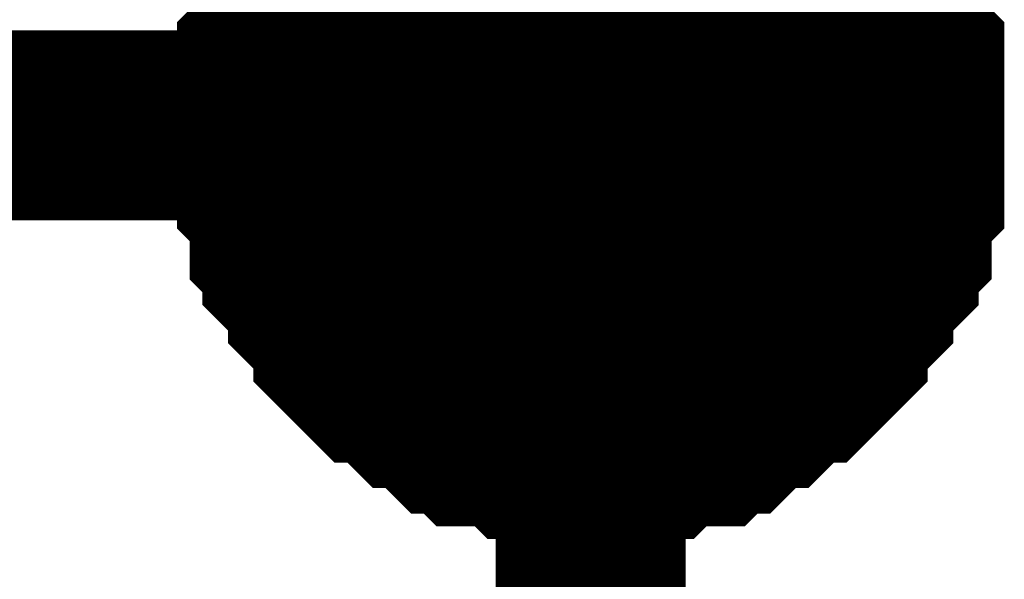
# Model space of a CAD drawing. Header units: inches. Extents: x 0 to 17, y 0 to 11.
# Tile 268 of 272: x 15.3145 to 15.3757, y 8.9711 to 9.0059. Entities that reach past the tile are written whole.
import ezdxf

# ---------------------------------------------------------------- set-up
doc = ezdxf.new("R2010")
doc.units = ezdxf.units.IN
doc.header["$MEASUREMENT"] = 0
doc.layers.add('Sheet', color=255, linetype='Continuous')

msp = doc.modelspace()

# ---------------------------------------------------------------- linework, layer by layer
at = {"layer": 'Sheet'}
for points in [[(15.100187, 9.099265, 0.0118, 0.0118, 0), (15.349953, 9.099265, 0.0118, 0.0118, 0), (15.349953, 8.999351, 0.0118, 0.0118, 0), (15.349953, 8.899438, 0.0118, 0.0118, 0), (15.349953, 8.799524, 0.0118, 0.0118, 0), (15.349953, 8.699611, 0.0118, 0.0118, 0), (15.349953, 8.599697, 0.0118, 0.0118, 0), (15.349953, 8.499784, 0.0118, 0.0118, 0), (15.349953, 8.39987, 0.0118, 0.0118, 0), (15.349953, 8.299957, 0.0118, 0.0118, 0), (15.349953, 8.19925, 0.0118, 0.0118, 0), (15.349953, 8.099337, 0.0118, 0.0118, 0), (15.349953, 7.999423, 0.0118, 0.0118, 0), (15.349953, 7.89951, 0.0118, 0.0118, 0)], [(15.330131, 8.999351, 0.0118, 0.0118, 0), (15.330131, 9.000144, 0.0118, 0.0118, 0), (15.330131, 9.00173, 0.0118, 0.0118, 0), (15.330131, 9.002523, 0.0118, 0.0118, 0), (15.330131, 9.003316, 0.0118, 0.0118, 0), (15.330924, 9.004109, 0.0118, 0.0118, 0), (15.330924, 9.005695, 0.0118, 0.0118, 0), (15.330924, 9.006488, 0.0118, 0.0118, 0), (15.331716, 9.007281, 0.0118, 0.0118, 0), (15.331716, 9.008074, 0.0118, 0.0118, 0), (15.332509, 9.008867, 0.0118, 0.0118, 0), (15.333302, 9.00966, 0.0118, 0.0118, 0), (15.333302, 9.010453, 0.0118, 0.0118, 0), (15.334095, 9.011246, 0.0118, 0.0118, 0), (15.334888, 9.012039, 0.0118, 0.0118, 0)], [(15.330131, 8.999351, 0.0118, 0.0118, 0), (15.330131, 9.000144, 0.0118, 0.0118, 0), (15.330131, 9.00173, 0.0118, 0.0118, 0), (15.330131, 9.002523, 0.0118, 0.0118, 0), (15.330131, 9.003316, 0.0118, 0.0118, 0), (15.330924, 9.004109, 0.0118, 0.0118, 0), (15.330924, 9.005695, 0.0118, 0.0118, 0), (15.330924, 9.006488, 0.0118, 0.0118, 0), (15.331716, 9.007281, 0.0118, 0.0118, 0), (15.331716, 9.008074, 0.0118, 0.0118, 0), (15.332509, 9.008867, 0.0118, 0.0118, 0), (15.333302, 9.00966, 0.0118, 0.0118, 0), (15.333302, 9.010453, 0.0118, 0.0118, 0), (15.334095, 9.011246, 0.0118, 0.0118, 0), (15.334888, 9.012039, 0.0118, 0.0118, 0)], [(15.330131, 8.999351, 0.0118, 0.0118, 0), (15.330131, 9.000144, 0.0118, 0.0118, 0), (15.330131, 9.00173, 0.0118, 0.0118, 0), (15.330131, 9.002523, 0.0118, 0.0118, 0), (15.330131, 9.003316, 0.0118, 0.0118, 0), (15.330924, 9.004109, 0.0118, 0.0118, 0), (15.330924, 9.005695, 0.0118, 0.0118, 0), (15.330924, 9.006488, 0.0118, 0.0118, 0), (15.331716, 9.007281, 0.0118, 0.0118, 0), (15.331716, 9.008074, 0.0118, 0.0118, 0), (15.332509, 9.008867, 0.0118, 0.0118, 0), (15.333302, 9.00966, 0.0118, 0.0118, 0), (15.333302, 9.010453, 0.0118, 0.0118, 0), (15.334095, 9.011246, 0.0118, 0.0118, 0), (15.334888, 9.012039, 0.0118, 0.0118, 0)], [(15.330131, 8.999351, 0.0118, 0.0118, 0), (15.330131, 9.000144, 0.0118, 0.0118, 0), (15.330131, 9.00173, 0.0118, 0.0118, 0), (15.330131, 9.002523, 0.0118, 0.0118, 0), (15.330131, 9.003316, 0.0118, 0.0118, 0), (15.330924, 9.004109, 0.0118, 0.0118, 0), (15.330924, 9.005695, 0.0118, 0.0118, 0), (15.330924, 9.006488, 0.0118, 0.0118, 0), (15.331716, 9.007281, 0.0118, 0.0118, 0), (15.331716, 9.008074, 0.0118, 0.0118, 0), (15.332509, 9.008867, 0.0118, 0.0118, 0), (15.333302, 9.00966, 0.0118, 0.0118, 0), (15.333302, 9.010453, 0.0118, 0.0118, 0), (15.334095, 9.011246, 0.0118, 0.0118, 0), (15.334888, 9.012039, 0.0118, 0.0118, 0)], [(15.365019, 9.012039, 0.0118, 0.0118, 0), (15.365812, 9.011246, 0.0118, 0.0118, 0), (15.366604, 9.010453, 0.0118, 0.0118, 0), (15.366604, 9.00966, 0.0118, 0.0118, 0), (15.367397, 9.008867, 0.0118, 0.0118, 0), (15.36819, 9.008074, 0.0118, 0.0118, 0), (15.36819, 9.007281, 0.0118, 0.0118, 0), (15.368983, 9.006488, 0.0118, 0.0118, 0), (15.368983, 9.005695, 0.0118, 0.0118, 0), (15.368983, 9.004109, 0.0118, 0.0118, 0), (15.369776, 9.003316, 0.0118, 0.0118, 0), (15.369776, 9.002523, 0.0118, 0.0118, 0), (15.369776, 9.00173, 0.0118, 0.0118, 0), (15.369776, 9.000144, 0.0118, 0.0118, 0), (15.369776, 8.999351, 0.0118, 0.0118, 0)], [(15.365019, 9.012039, 0.0118, 0.0118, 0), (15.365812, 9.011246, 0.0118, 0.0118, 0), (15.366604, 9.010453, 0.0118, 0.0118, 0), (15.366604, 9.00966, 0.0118, 0.0118, 0), (15.367397, 9.008867, 0.0118, 0.0118, 0), (15.36819, 9.008074, 0.0118, 0.0118, 0), (15.36819, 9.007281, 0.0118, 0.0118, 0), (15.368983, 9.006488, 0.0118, 0.0118, 0), (15.368983, 9.005695, 0.0118, 0.0118, 0), (15.368983, 9.004109, 0.0118, 0.0118, 0), (15.369776, 9.003316, 0.0118, 0.0118, 0), (15.369776, 9.002523, 0.0118, 0.0118, 0), (15.369776, 9.00173, 0.0118, 0.0118, 0), (15.369776, 9.000144, 0.0118, 0.0118, 0), (15.369776, 8.999351, 0.0118, 0.0118, 0)], [(15.365019, 9.012039, 0.0118, 0.0118, 0), (15.365812, 9.011246, 0.0118, 0.0118, 0), (15.366604, 9.010453, 0.0118, 0.0118, 0), (15.366604, 9.00966, 0.0118, 0.0118, 0), (15.367397, 9.008867, 0.0118, 0.0118, 0), (15.36819, 9.008074, 0.0118, 0.0118, 0), (15.36819, 9.007281, 0.0118, 0.0118, 0), (15.368983, 9.006488, 0.0118, 0.0118, 0), (15.368983, 9.005695, 0.0118, 0.0118, 0), (15.368983, 9.004109, 0.0118, 0.0118, 0), (15.369776, 9.003316, 0.0118, 0.0118, 0), (15.369776, 9.002523, 0.0118, 0.0118, 0), (15.369776, 9.00173, 0.0118, 0.0118, 0), (15.369776, 9.000144, 0.0118, 0.0118, 0), (15.369776, 8.999351, 0.0118, 0.0118, 0)], [(15.365019, 9.012039, 0.0118, 0.0118, 0), (15.365812, 9.011246, 0.0118, 0.0118, 0), (15.366604, 9.010453, 0.0118, 0.0118, 0), (15.366604, 9.00966, 0.0118, 0.0118, 0), (15.367397, 9.008867, 0.0118, 0.0118, 0), (15.36819, 9.008074, 0.0118, 0.0118, 0), (15.36819, 9.007281, 0.0118, 0.0118, 0), (15.368983, 9.006488, 0.0118, 0.0118, 0), (15.368983, 9.005695, 0.0118, 0.0118, 0), (15.368983, 9.004109, 0.0118, 0.0118, 0), (15.369776, 9.003316, 0.0118, 0.0118, 0), (15.369776, 9.002523, 0.0118, 0.0118, 0), (15.369776, 9.00173, 0.0118, 0.0118, 0), (15.369776, 9.000144, 0.0118, 0.0118, 0), (15.369776, 8.999351, 0.0118, 0.0118, 0)], [(15.330131, 8.999351, 0.0039, 0.0039, 0), (15.330131, 9.000144, 0.0039, 0.0039, 0), (15.330131, 9.00173, 0.0039, 0.0039, 0), (15.330131, 9.002523, 0.0039, 0.0039, 0), (15.330131, 9.003316, 0.0039, 0.0039, 0), (15.330924, 9.004109, 0.0039, 0.0039, 0), (15.330924, 9.005695, 0.0039, 0.0039, 0), (15.330924, 9.006488, 0.0039, 0.0039, 0), (15.331716, 9.007281, 0.0039, 0.0039, 0), (15.331716, 9.008074, 0.0039, 0.0039, 0)], [(15.330131, 8.999351, 0.0039, 0.0039, 0), (15.330131, 9.000144, 0.0039, 0.0039, 0), (15.330131, 9.00173, 0.0039, 0.0039, 0), (15.330131, 9.002523, 0.0039, 0.0039, 0), (15.330131, 9.003316, 0.0039, 0.0039, 0), (15.330924, 9.004109, 0.0039, 0.0039, 0), (15.330924, 9.005695, 0.0039, 0.0039, 0), (15.330924, 9.006488, 0.0039, 0.0039, 0), (15.331716, 9.007281, 0.0039, 0.0039, 0), (15.331716, 9.008074, 0.0039, 0.0039, 0)], [(15.330131, 8.999351, 0.0039, 0.0039, 0), (15.330131, 9.000144, 0.0039, 0.0039, 0), (15.330131, 9.00173, 0.0039, 0.0039, 0), (15.330131, 9.002523, 0.0039, 0.0039, 0), (15.330131, 9.003316, 0.0039, 0.0039, 0), (15.330924, 9.004109, 0.0039, 0.0039, 0), (15.330924, 9.005695, 0.0039, 0.0039, 0), (15.330924, 9.006488, 0.0039, 0.0039, 0), (15.331716, 9.007281, 0.0039, 0.0039, 0), (15.331716, 9.008074, 0.0039, 0.0039, 0)], [(15.330131, 8.999351, 0.0039, 0.0039, 0), (15.330131, 9.000144, 0.0039, 0.0039, 0), (15.330131, 9.00173, 0.0039, 0.0039, 0), (15.330131, 9.002523, 0.0039, 0.0039, 0), (15.330131, 9.003316, 0.0039, 0.0039, 0), (15.330924, 9.004109, 0.0039, 0.0039, 0), (15.330924, 9.005695, 0.0039, 0.0039, 0), (15.330924, 9.006488, 0.0039, 0.0039, 0), (15.331716, 9.007281, 0.0039, 0.0039, 0), (15.331716, 9.008074, 0.0039, 0.0039, 0)], [(15.36819, 9.008074, 0.0039, 0.0039, 0), (15.36819, 9.007281, 0.0039, 0.0039, 0), (15.368983, 9.006488, 0.0039, 0.0039, 0), (15.368983, 9.005695, 0.0039, 0.0039, 0), (15.368983, 9.004109, 0.0039, 0.0039, 0), (15.369776, 9.003316, 0.0039, 0.0039, 0), (15.369776, 9.002523, 0.0039, 0.0039, 0), (15.369776, 9.00173, 0.0039, 0.0039, 0), (15.369776, 9.000144, 0.0039, 0.0039, 0), (15.369776, 8.999351, 0.0039, 0.0039, 0)], [(15.36819, 9.008074, 0.0039, 0.0039, 0), (15.36819, 9.007281, 0.0039, 0.0039, 0), (15.368983, 9.006488, 0.0039, 0.0039, 0), (15.368983, 9.005695, 0.0039, 0.0039, 0), (15.368983, 9.004109, 0.0039, 0.0039, 0), (15.369776, 9.003316, 0.0039, 0.0039, 0), (15.369776, 9.002523, 0.0039, 0.0039, 0), (15.369776, 9.00173, 0.0039, 0.0039, 0), (15.369776, 9.000144, 0.0039, 0.0039, 0), (15.369776, 8.999351, 0.0039, 0.0039, 0)], [(15.36819, 9.008074, 0.0039, 0.0039, 0), (15.36819, 9.007281, 0.0039, 0.0039, 0), (15.368983, 9.006488, 0.0039, 0.0039, 0), (15.368983, 9.005695, 0.0039, 0.0039, 0), (15.368983, 9.004109, 0.0039, 0.0039, 0), (15.369776, 9.003316, 0.0039, 0.0039, 0), (15.369776, 9.002523, 0.0039, 0.0039, 0), (15.369776, 9.00173, 0.0039, 0.0039, 0), (15.369776, 9.000144, 0.0039, 0.0039, 0), (15.369776, 8.999351, 0.0039, 0.0039, 0)], [(15.36819, 9.008074, 0.0039, 0.0039, 0), (15.36819, 9.007281, 0.0039, 0.0039, 0), (15.368983, 9.006488, 0.0039, 0.0039, 0), (15.368983, 9.005695, 0.0039, 0.0039, 0), (15.368983, 9.004109, 0.0039, 0.0039, 0), (15.369776, 9.003316, 0.0039, 0.0039, 0), (15.369776, 9.002523, 0.0039, 0.0039, 0), (15.369776, 9.00173, 0.0039, 0.0039, 0), (15.369776, 9.000144, 0.0039, 0.0039, 0), (15.369776, 8.999351, 0.0039, 0.0039, 0)], [(15.100187, 8.999351, 0.0118, 0.0118, 0), (15.349953, 8.999351, 0.0118, 0.0118, 0)], [(15.349953, 8.979527, 0.0118, 0.0118, 0), (15.34916, 8.979527, 0.0118, 0.0118, 0), (15.347575, 8.979527, 0.0118, 0.0118, 0), (15.346782, 8.979527, 0.0118, 0.0118, 0), (15.345989, 8.979527, 0.0118, 0.0118, 0), (15.345196, 8.98032, 0.0118, 0.0118, 0), (15.34361, 8.98032, 0.0118, 0.0118, 0), (15.342817, 8.98032, 0.0118, 0.0118, 0), (15.342024, 8.981113, 0.0118, 0.0118, 0), (15.341231, 8.981113, 0.0118, 0.0118, 0), (15.340438, 8.981906, 0.0118, 0.0118, 0), (15.339646, 8.982699, 0.0118, 0.0118, 0), (15.338853, 8.982699, 0.0118, 0.0118, 0), (15.33806, 8.983492, 0.0118, 0.0118, 0), (15.337267, 8.984285, 0.0118, 0.0118, 0), (15.336474, 8.984285, 0.0118, 0.0118, 0), (15.335681, 8.985078, 0.0118, 0.0118, 0), (15.334888, 8.985871, 0.0118, 0.0118, 0), (15.334888, 8.986664, 0.0118, 0.0118, 0), (15.334095, 8.987457, 0.0118, 0.0118, 0), (15.333302, 8.98825, 0.0118, 0.0118, 0), (15.333302, 8.989043, 0.0118, 0.0118, 0), (15.332509, 8.989836, 0.0118, 0.0118, 0), (15.331716, 8.990629, 0.0118, 0.0118, 0), (15.331716, 8.991422, 0.0118, 0.0118, 0), (15.330924, 8.992215, 0.0118, 0.0118, 0), (15.330924, 8.993007, 0.0118, 0.0118, 0), (15.330924, 8.994593, 0.0118, 0.0118, 0), (15.330131, 8.995386, 0.0118, 0.0118, 0), (15.330131, 8.996179, 0.0118, 0.0118, 0), (15.330131, 8.996972, 0.0118, 0.0118, 0), (15.330131, 8.998558, 0.0118, 0.0118, 0), (15.330131, 8.999351, 0.0118, 0.0118, 0)], [(15.330131, 8.999351, 0.0118, 0.0118, 0), (15.330131, 8.999351, 0.0118, 0.0118, 0)], [(15.349953, 8.979527, 0.0118, 0.0118, 0), (15.34916, 8.979527, 0.0118, 0.0118, 0), (15.347575, 8.979527, 0.0118, 0.0118, 0), (15.346782, 8.979527, 0.0118, 0.0118, 0), (15.345989, 8.979527, 0.0118, 0.0118, 0), (15.345196, 8.98032, 0.0118, 0.0118, 0), (15.34361, 8.98032, 0.0118, 0.0118, 0), (15.342817, 8.98032, 0.0118, 0.0118, 0), (15.342024, 8.981113, 0.0118, 0.0118, 0), (15.341231, 8.981113, 0.0118, 0.0118, 0), (15.340438, 8.981906, 0.0118, 0.0118, 0), (15.339646, 8.982699, 0.0118, 0.0118, 0), (15.338853, 8.982699, 0.0118, 0.0118, 0), (15.33806, 8.983492, 0.0118, 0.0118, 0), (15.337267, 8.984285, 0.0118, 0.0118, 0), (15.336474, 8.984285, 0.0118, 0.0118, 0), (15.335681, 8.985078, 0.0118, 0.0118, 0), (15.334888, 8.985871, 0.0118, 0.0118, 0), (15.334888, 8.986664, 0.0118, 0.0118, 0), (15.334095, 8.987457, 0.0118, 0.0118, 0), (15.333302, 8.98825, 0.0118, 0.0118, 0), (15.333302, 8.989043, 0.0118, 0.0118, 0), (15.332509, 8.989836, 0.0118, 0.0118, 0), (15.331716, 8.990629, 0.0118, 0.0118, 0), (15.331716, 8.991422, 0.0118, 0.0118, 0), (15.330924, 8.992215, 0.0118, 0.0118, 0), (15.330924, 8.993007, 0.0118, 0.0118, 0), (15.330924, 8.994593, 0.0118, 0.0118, 0), (15.330131, 8.995386, 0.0118, 0.0118, 0), (15.330131, 8.996179, 0.0118, 0.0118, 0), (15.330131, 8.996972, 0.0118, 0.0118, 0), (15.330131, 8.998558, 0.0118, 0.0118, 0), (15.330131, 8.999351, 0.0118, 0.0118, 0)], [(15.330131, 8.999351, 0.0118, 0.0118, 0), (15.330131, 8.999351, 0.0118, 0.0118, 0)], [(15.349953, 8.979527, 0.0118, 0.0118, 0), (15.34916, 8.979527, 0.0118, 0.0118, 0), (15.347575, 8.979527, 0.0118, 0.0118, 0), (15.346782, 8.979527, 0.0118, 0.0118, 0), (15.345989, 8.979527, 0.0118, 0.0118, 0), (15.345196, 8.98032, 0.0118, 0.0118, 0), (15.34361, 8.98032, 0.0118, 0.0118, 0), (15.342817, 8.98032, 0.0118, 0.0118, 0), (15.342024, 8.981113, 0.0118, 0.0118, 0), (15.341231, 8.981113, 0.0118, 0.0118, 0), (15.340438, 8.981906, 0.0118, 0.0118, 0), (15.339646, 8.982699, 0.0118, 0.0118, 0), (15.338853, 8.982699, 0.0118, 0.0118, 0), (15.33806, 8.983492, 0.0118, 0.0118, 0), (15.337267, 8.984285, 0.0118, 0.0118, 0), (15.336474, 8.984285, 0.0118, 0.0118, 0), (15.335681, 8.985078, 0.0118, 0.0118, 0), (15.334888, 8.985871, 0.0118, 0.0118, 0), (15.334888, 8.986664, 0.0118, 0.0118, 0), (15.334095, 8.987457, 0.0118, 0.0118, 0), (15.333302, 8.98825, 0.0118, 0.0118, 0), (15.333302, 8.989043, 0.0118, 0.0118, 0), (15.332509, 8.989836, 0.0118, 0.0118, 0), (15.331716, 8.990629, 0.0118, 0.0118, 0), (15.331716, 8.991422, 0.0118, 0.0118, 0), (15.330924, 8.992215, 0.0118, 0.0118, 0), (15.330924, 8.993007, 0.0118, 0.0118, 0), (15.330924, 8.994593, 0.0118, 0.0118, 0), (15.330131, 8.995386, 0.0118, 0.0118, 0), (15.330131, 8.996179, 0.0118, 0.0118, 0), (15.330131, 8.996972, 0.0118, 0.0118, 0), (15.330131, 8.998558, 0.0118, 0.0118, 0), (15.330131, 8.999351, 0.0118, 0.0118, 0)], [(15.330131, 8.999351, 0.0118, 0.0118, 0), (15.330131, 8.999351, 0.0118, 0.0118, 0)], [(15.349953, 8.979527, 0.0118, 0.0118, 0), (15.34916, 8.979527, 0.0118, 0.0118, 0), (15.347575, 8.979527, 0.0118, 0.0118, 0), (15.346782, 8.979527, 0.0118, 0.0118, 0), (15.345989, 8.979527, 0.0118, 0.0118, 0), (15.345196, 8.98032, 0.0118, 0.0118, 0), (15.34361, 8.98032, 0.0118, 0.0118, 0), (15.342817, 8.98032, 0.0118, 0.0118, 0), (15.342024, 8.981113, 0.0118, 0.0118, 0), (15.341231, 8.981113, 0.0118, 0.0118, 0), (15.340438, 8.981906, 0.0118, 0.0118, 0), (15.339646, 8.982699, 0.0118, 0.0118, 0), (15.338853, 8.982699, 0.0118, 0.0118, 0), (15.33806, 8.983492, 0.0118, 0.0118, 0), (15.337267, 8.984285, 0.0118, 0.0118, 0), (15.336474, 8.984285, 0.0118, 0.0118, 0), (15.335681, 8.985078, 0.0118, 0.0118, 0), (15.334888, 8.985871, 0.0118, 0.0118, 0), (15.334888, 8.986664, 0.0118, 0.0118, 0), (15.334095, 8.987457, 0.0118, 0.0118, 0), (15.333302, 8.98825, 0.0118, 0.0118, 0), (15.333302, 8.989043, 0.0118, 0.0118, 0), (15.332509, 8.989836, 0.0118, 0.0118, 0), (15.331716, 8.990629, 0.0118, 0.0118, 0), (15.331716, 8.991422, 0.0118, 0.0118, 0), (15.330924, 8.992215, 0.0118, 0.0118, 0), (15.330924, 8.993007, 0.0118, 0.0118, 0), (15.330924, 8.994593, 0.0118, 0.0118, 0), (15.330131, 8.995386, 0.0118, 0.0118, 0), (15.330131, 8.996179, 0.0118, 0.0118, 0), (15.330131, 8.996972, 0.0118, 0.0118, 0), (15.330131, 8.998558, 0.0118, 0.0118, 0), (15.330131, 8.999351, 0.0118, 0.0118, 0)], [(15.330131, 8.999351, 0.0118, 0.0118, 0), (15.330131, 8.999351, 0.0118, 0.0118, 0)], [(15.369776, 8.999351, 0.0118, 0.0118, 0), (15.369776, 8.998558, 0.0118, 0.0118, 0), (15.369776, 8.996972, 0.0118, 0.0118, 0), (15.369776, 8.996179, 0.0118, 0.0118, 0), (15.369776, 8.995386, 0.0118, 0.0118, 0), (15.368983, 8.994593, 0.0118, 0.0118, 0), (15.368983, 8.993007, 0.0118, 0.0118, 0), (15.368983, 8.992215, 0.0118, 0.0118, 0), (15.36819, 8.991422, 0.0118, 0.0118, 0), (15.36819, 8.990629, 0.0118, 0.0118, 0), (15.367397, 8.989836, 0.0118, 0.0118, 0), (15.366604, 8.989043, 0.0118, 0.0118, 0), (15.366604, 8.98825, 0.0118, 0.0118, 0), (15.365812, 8.987457, 0.0118, 0.0118, 0), (15.365019, 8.986664, 0.0118, 0.0118, 0), (15.365019, 8.985871, 0.0118, 0.0118, 0), (15.364226, 8.985078, 0.0118, 0.0118, 0), (15.363433, 8.984285, 0.0118, 0.0118, 0), (15.36264, 8.984285, 0.0118, 0.0118, 0), (15.361847, 8.983492, 0.0118, 0.0118, 0), (15.361054, 8.982699, 0.0118, 0.0118, 0), (15.360261, 8.982699, 0.0118, 0.0118, 0), (15.359468, 8.981906, 0.0118, 0.0118, 0), (15.358675, 8.981113, 0.0118, 0.0118, 0), (15.357882, 8.981113, 0.0118, 0.0118, 0), (15.35709, 8.98032, 0.0118, 0.0118, 0), (15.356297, 8.98032, 0.0118, 0.0118, 0), (15.354711, 8.98032, 0.0118, 0.0118, 0), (15.353918, 8.979527, 0.0118, 0.0118, 0), (15.353125, 8.979527, 0.0118, 0.0118, 0), (15.352332, 8.979527, 0.0118, 0.0118, 0), (15.350746, 8.979527, 0.0118, 0.0118, 0), (15.349953, 8.979527, 0.0118, 0.0118, 0)], [(15.369776, 8.999351, 0.0118, 0.0118, 0), (15.369776, 8.998558, 0.0118, 0.0118, 0), (15.369776, 8.996972, 0.0118, 0.0118, 0), (15.369776, 8.996179, 0.0118, 0.0118, 0), (15.369776, 8.995386, 0.0118, 0.0118, 0), (15.368983, 8.994593, 0.0118, 0.0118, 0), (15.368983, 8.993007, 0.0118, 0.0118, 0), (15.368983, 8.992215, 0.0118, 0.0118, 0), (15.36819, 8.991422, 0.0118, 0.0118, 0), (15.36819, 8.990629, 0.0118, 0.0118, 0), (15.367397, 8.989836, 0.0118, 0.0118, 0), (15.366604, 8.989043, 0.0118, 0.0118, 0), (15.366604, 8.98825, 0.0118, 0.0118, 0), (15.365812, 8.987457, 0.0118, 0.0118, 0), (15.365019, 8.986664, 0.0118, 0.0118, 0), (15.365019, 8.985871, 0.0118, 0.0118, 0), (15.364226, 8.985078, 0.0118, 0.0118, 0), (15.363433, 8.984285, 0.0118, 0.0118, 0), (15.36264, 8.984285, 0.0118, 0.0118, 0), (15.361847, 8.983492, 0.0118, 0.0118, 0), (15.361054, 8.982699, 0.0118, 0.0118, 0), (15.360261, 8.982699, 0.0118, 0.0118, 0), (15.359468, 8.981906, 0.0118, 0.0118, 0), (15.358675, 8.981113, 0.0118, 0.0118, 0), (15.357882, 8.981113, 0.0118, 0.0118, 0), (15.35709, 8.98032, 0.0118, 0.0118, 0), (15.356297, 8.98032, 0.0118, 0.0118, 0), (15.354711, 8.98032, 0.0118, 0.0118, 0), (15.353918, 8.979527, 0.0118, 0.0118, 0), (15.353125, 8.979527, 0.0118, 0.0118, 0), (15.352332, 8.979527, 0.0118, 0.0118, 0), (15.350746, 8.979527, 0.0118, 0.0118, 0), (15.349953, 8.979527, 0.0118, 0.0118, 0)], [(15.369776, 8.999351, 0.0118, 0.0118, 0), (15.369776, 8.998558, 0.0118, 0.0118, 0), (15.369776, 8.996972, 0.0118, 0.0118, 0), (15.369776, 8.996179, 0.0118, 0.0118, 0), (15.369776, 8.995386, 0.0118, 0.0118, 0), (15.368983, 8.994593, 0.0118, 0.0118, 0), (15.368983, 8.993007, 0.0118, 0.0118, 0), (15.368983, 8.992215, 0.0118, 0.0118, 0), (15.36819, 8.991422, 0.0118, 0.0118, 0), (15.36819, 8.990629, 0.0118, 0.0118, 0), (15.367397, 8.989836, 0.0118, 0.0118, 0), (15.366604, 8.989043, 0.0118, 0.0118, 0), (15.366604, 8.98825, 0.0118, 0.0118, 0), (15.365812, 8.987457, 0.0118, 0.0118, 0), (15.365019, 8.986664, 0.0118, 0.0118, 0), (15.365019, 8.985871, 0.0118, 0.0118, 0), (15.364226, 8.985078, 0.0118, 0.0118, 0), (15.363433, 8.984285, 0.0118, 0.0118, 0), (15.36264, 8.984285, 0.0118, 0.0118, 0), (15.361847, 8.983492, 0.0118, 0.0118, 0), (15.361054, 8.982699, 0.0118, 0.0118, 0), (15.360261, 8.982699, 0.0118, 0.0118, 0), (15.359468, 8.981906, 0.0118, 0.0118, 0), (15.358675, 8.981113, 0.0118, 0.0118, 0), (15.357882, 8.981113, 0.0118, 0.0118, 0), (15.35709, 8.98032, 0.0118, 0.0118, 0), (15.356297, 8.98032, 0.0118, 0.0118, 0), (15.354711, 8.98032, 0.0118, 0.0118, 0), (15.353918, 8.979527, 0.0118, 0.0118, 0), (15.353125, 8.979527, 0.0118, 0.0118, 0), (15.352332, 8.979527, 0.0118, 0.0118, 0), (15.350746, 8.979527, 0.0118, 0.0118, 0), (15.349953, 8.979527, 0.0118, 0.0118, 0)], [(15.369776, 8.999351, 0.0118, 0.0118, 0), (15.369776, 8.998558, 0.0118, 0.0118, 0), (15.369776, 8.996972, 0.0118, 0.0118, 0), (15.369776, 8.996179, 0.0118, 0.0118, 0), (15.369776, 8.995386, 0.0118, 0.0118, 0), (15.368983, 8.994593, 0.0118, 0.0118, 0), (15.368983, 8.993007, 0.0118, 0.0118, 0), (15.368983, 8.992215, 0.0118, 0.0118, 0), (15.36819, 8.991422, 0.0118, 0.0118, 0), (15.36819, 8.990629, 0.0118, 0.0118, 0), (15.367397, 8.989836, 0.0118, 0.0118, 0), (15.366604, 8.989043, 0.0118, 0.0118, 0), (15.366604, 8.98825, 0.0118, 0.0118, 0), (15.365812, 8.987457, 0.0118, 0.0118, 0), (15.365019, 8.986664, 0.0118, 0.0118, 0), (15.365019, 8.985871, 0.0118, 0.0118, 0), (15.364226, 8.985078, 0.0118, 0.0118, 0), (15.363433, 8.984285, 0.0118, 0.0118, 0), (15.36264, 8.984285, 0.0118, 0.0118, 0), (15.361847, 8.983492, 0.0118, 0.0118, 0), (15.361054, 8.982699, 0.0118, 0.0118, 0), (15.360261, 8.982699, 0.0118, 0.0118, 0), (15.359468, 8.981906, 0.0118, 0.0118, 0), (15.358675, 8.981113, 0.0118, 0.0118, 0), (15.357882, 8.981113, 0.0118, 0.0118, 0), (15.35709, 8.98032, 0.0118, 0.0118, 0), (15.356297, 8.98032, 0.0118, 0.0118, 0), (15.354711, 8.98032, 0.0118, 0.0118, 0), (15.353918, 8.979527, 0.0118, 0.0118, 0), (15.353125, 8.979527, 0.0118, 0.0118, 0), (15.352332, 8.979527, 0.0118, 0.0118, 0), (15.350746, 8.979527, 0.0118, 0.0118, 0), (15.349953, 8.979527, 0.0118, 0.0118, 0)], [(15.369776, 8.999351, 0.0118, 0.0118, 0), (15.369776, 8.999351, 0.0118, 0.0118, 0), (15.369776, 8.999351, 0.0118, 0.0118, 0), (15.369776, 8.999351, 0.0118, 0.0118, 0), (15.369776, 8.999351, 0.0118, 0.0118, 0), (15.369776, 8.999351, 0.0118, 0.0118, 0), (15.369776, 8.999351, 0.0118, 0.0118, 0), (15.369776, 8.999351, 0.0118, 0.0118, 0), (15.369776, 8.999351, 0.0118, 0.0118, 0), (15.369776, 8.999351, 0.0118, 0.0118, 0), (15.369776, 8.999351, 0.0118, 0.0118, 0), (15.369776, 8.999351, 0.0118, 0.0118, 0), (15.369776, 8.999351, 0.0118, 0.0118, 0), (15.369776, 8.999351, 0.0118, 0.0118, 0), (15.369776, 8.999351, 0.0118, 0.0118, 0), (15.369776, 8.999351, 0.0118, 0.0118, 0), (15.369776, 8.999351, 0.0118, 0.0118, 0), (15.369776, 8.999351, 0.0118, 0.0118, 0), (15.369776, 8.999351, 0.0118, 0.0118, 0), (15.369776, 8.999351, 0.0118, 0.0118, 0), (15.369776, 8.999351, 0.0118, 0.0118, 0), (15.369776, 8.999351, 0.0118, 0.0118, 0), (15.369776, 8.999351, 0.0118, 0.0118, 0), (15.369776, 8.999351, 0.0118, 0.0118, 0), (15.369776, 8.999351, 0.0118, 0.0118, 0), (15.369776, 8.999351, 0.0118, 0.0118, 0), (15.369776, 8.999351, 0.0118, 0.0118, 0), (15.369776, 8.999351, 0.0118, 0.0118, 0), (15.369776, 8.999351, 0.0118, 0.0118, 0), (15.369776, 8.999351, 0.0118, 0.0118, 0), (15.369776, 8.999351, 0.0118, 0.0118, 0), (15.369776, 8.999351, 0.0118, 0.0118, 0), (15.369776, 8.999351, 0.0118, 0.0118, 0)], [(15.369776, 8.999351, 0.0118, 0.0118, 0), (15.369776, 8.999351, 0.0118, 0.0118, 0)], [(15.369776, 8.999351, 0.0118, 0.0118, 0), (15.369776, 8.999351, 0.0118, 0.0118, 0), (15.369776, 8.999351, 0.0118, 0.0118, 0), (15.369776, 8.999351, 0.0118, 0.0118, 0), (15.369776, 8.999351, 0.0118, 0.0118, 0), (15.369776, 8.999351, 0.0118, 0.0118, 0), (15.369776, 8.999351, 0.0118, 0.0118, 0), (15.369776, 8.999351, 0.0118, 0.0118, 0), (15.369776, 8.999351, 0.0118, 0.0118, 0), (15.369776, 8.999351, 0.0118, 0.0118, 0), (15.369776, 8.999351, 0.0118, 0.0118, 0), (15.369776, 8.999351, 0.0118, 0.0118, 0), (15.369776, 8.999351, 0.0118, 0.0118, 0), (15.369776, 8.999351, 0.0118, 0.0118, 0), (15.369776, 8.999351, 0.0118, 0.0118, 0), (15.369776, 8.999351, 0.0118, 0.0118, 0), (15.369776, 8.999351, 0.0118, 0.0118, 0), (15.369776, 8.999351, 0.0118, 0.0118, 0), (15.369776, 8.999351, 0.0118, 0.0118, 0), (15.369776, 8.999351, 0.0118, 0.0118, 0), (15.369776, 8.999351, 0.0118, 0.0118, 0), (15.369776, 8.999351, 0.0118, 0.0118, 0), (15.369776, 8.999351, 0.0118, 0.0118, 0), (15.369776, 8.999351, 0.0118, 0.0118, 0), (15.369776, 8.999351, 0.0118, 0.0118, 0), (15.369776, 8.999351, 0.0118, 0.0118, 0), (15.369776, 8.999351, 0.0118, 0.0118, 0), (15.369776, 8.999351, 0.0118, 0.0118, 0), (15.369776, 8.999351, 0.0118, 0.0118, 0), (15.369776, 8.999351, 0.0118, 0.0118, 0), (15.369776, 8.999351, 0.0118, 0.0118, 0), (15.369776, 8.999351, 0.0118, 0.0118, 0), (15.369776, 8.999351, 0.0118, 0.0118, 0)], [(15.369776, 8.999351, 0.0118, 0.0118, 0), (15.369776, 8.999351, 0.0118, 0.0118, 0)], [(15.369776, 8.999351, 0.0118, 0.0118, 0), (15.369776, 8.999351, 0.0118, 0.0118, 0), (15.369776, 8.999351, 0.0118, 0.0118, 0), (15.369776, 8.999351, 0.0118, 0.0118, 0), (15.369776, 8.999351, 0.0118, 0.0118, 0), (15.369776, 8.999351, 0.0118, 0.0118, 0), (15.369776, 8.999351, 0.0118, 0.0118, 0), (15.369776, 8.999351, 0.0118, 0.0118, 0), (15.369776, 8.999351, 0.0118, 0.0118, 0), (15.369776, 8.999351, 0.0118, 0.0118, 0), (15.369776, 8.999351, 0.0118, 0.0118, 0), (15.369776, 8.999351, 0.0118, 0.0118, 0), (15.369776, 8.999351, 0.0118, 0.0118, 0), (15.369776, 8.999351, 0.0118, 0.0118, 0), (15.369776, 8.999351, 0.0118, 0.0118, 0), (15.369776, 8.999351, 0.0118, 0.0118, 0), (15.369776, 8.999351, 0.0118, 0.0118, 0), (15.369776, 8.999351, 0.0118, 0.0118, 0), (15.369776, 8.999351, 0.0118, 0.0118, 0), (15.369776, 8.999351, 0.0118, 0.0118, 0), (15.369776, 8.999351, 0.0118, 0.0118, 0), (15.369776, 8.999351, 0.0118, 0.0118, 0), (15.369776, 8.999351, 0.0118, 0.0118, 0), (15.369776, 8.999351, 0.0118, 0.0118, 0), (15.369776, 8.999351, 0.0118, 0.0118, 0), (15.369776, 8.999351, 0.0118, 0.0118, 0), (15.369776, 8.999351, 0.0118, 0.0118, 0), (15.369776, 8.999351, 0.0118, 0.0118, 0), (15.369776, 8.999351, 0.0118, 0.0118, 0), (15.369776, 8.999351, 0.0118, 0.0118, 0), (15.369776, 8.999351, 0.0118, 0.0118, 0), (15.369776, 8.999351, 0.0118, 0.0118, 0), (15.369776, 8.999351, 0.0118, 0.0118, 0)], [(15.369776, 8.999351, 0.0118, 0.0118, 0), (15.369776, 8.999351, 0.0118, 0.0118, 0)], [(15.369776, 8.999351, 0.0118, 0.0118, 0), (15.369776, 8.999351, 0.0118, 0.0118, 0), (15.369776, 8.999351, 0.0118, 0.0118, 0), (15.369776, 8.999351, 0.0118, 0.0118, 0), (15.369776, 8.999351, 0.0118, 0.0118, 0), (15.369776, 8.999351, 0.0118, 0.0118, 0), (15.369776, 8.999351, 0.0118, 0.0118, 0), (15.369776, 8.999351, 0.0118, 0.0118, 0), (15.369776, 8.999351, 0.0118, 0.0118, 0), (15.369776, 8.999351, 0.0118, 0.0118, 0), (15.369776, 8.999351, 0.0118, 0.0118, 0), (15.369776, 8.999351, 0.0118, 0.0118, 0), (15.369776, 8.999351, 0.0118, 0.0118, 0), (15.369776, 8.999351, 0.0118, 0.0118, 0), (15.369776, 8.999351, 0.0118, 0.0118, 0), (15.369776, 8.999351, 0.0118, 0.0118, 0), (15.369776, 8.999351, 0.0118, 0.0118, 0), (15.369776, 8.999351, 0.0118, 0.0118, 0), (15.369776, 8.999351, 0.0118, 0.0118, 0), (15.369776, 8.999351, 0.0118, 0.0118, 0), (15.369776, 8.999351, 0.0118, 0.0118, 0), (15.369776, 8.999351, 0.0118, 0.0118, 0), (15.369776, 8.999351, 0.0118, 0.0118, 0), (15.369776, 8.999351, 0.0118, 0.0118, 0), (15.369776, 8.999351, 0.0118, 0.0118, 0), (15.369776, 8.999351, 0.0118, 0.0118, 0), (15.369776, 8.999351, 0.0118, 0.0118, 0), (15.369776, 8.999351, 0.0118, 0.0118, 0), (15.369776, 8.999351, 0.0118, 0.0118, 0), (15.369776, 8.999351, 0.0118, 0.0118, 0), (15.369776, 8.999351, 0.0118, 0.0118, 0), (15.369776, 8.999351, 0.0118, 0.0118, 0), (15.369776, 8.999351, 0.0118, 0.0118, 0)], [(15.369776, 8.999351, 0.0118, 0.0118, 0), (15.369776, 8.999351, 0.0118, 0.0118, 0)], [(15.349953, 8.979527, 0.0039, 0.0039, 0), (15.34916, 8.979527, 0.0039, 0.0039, 0), (15.347575, 8.979527, 0.0039, 0.0039, 0), (15.346782, 8.979527, 0.0039, 0.0039, 0), (15.345989, 8.979527, 0.0039, 0.0039, 0), (15.345196, 8.98032, 0.0039, 0.0039, 0), (15.34361, 8.98032, 0.0039, 0.0039, 0), (15.342817, 8.98032, 0.0039, 0.0039, 0), (15.342024, 8.981113, 0.0039, 0.0039, 0), (15.341231, 8.981113, 0.0039, 0.0039, 0), (15.340438, 8.981906, 0.0039, 0.0039, 0), (15.339646, 8.982699, 0.0039, 0.0039, 0), (15.338853, 8.982699, 0.0039, 0.0039, 0), (15.33806, 8.983492, 0.0039, 0.0039, 0), (15.337267, 8.984285, 0.0039, 0.0039, 0), (15.336474, 8.984285, 0.0039, 0.0039, 0), (15.335681, 8.985078, 0.0039, 0.0039, 0), (15.334888, 8.985871, 0.0039, 0.0039, 0), (15.334888, 8.986664, 0.0039, 0.0039, 0), (15.334095, 8.987457, 0.0039, 0.0039, 0), (15.333302, 8.98825, 0.0039, 0.0039, 0), (15.333302, 8.989043, 0.0039, 0.0039, 0), (15.332509, 8.989836, 0.0039, 0.0039, 0), (15.331716, 8.990629, 0.0039, 0.0039, 0), (15.331716, 8.991422, 0.0039, 0.0039, 0), (15.330924, 8.992215, 0.0039, 0.0039, 0), (15.330924, 8.993007, 0.0039, 0.0039, 0), (15.330924, 8.994593, 0.0039, 0.0039, 0), (15.330131, 8.995386, 0.0039, 0.0039, 0), (15.330131, 8.996179, 0.0039, 0.0039, 0), (15.330131, 8.996972, 0.0039, 0.0039, 0), (15.330131, 8.998558, 0.0039, 0.0039, 0), (15.330131, 8.999351, 0.0039, 0.0039, 0)], [(15.330131, 8.999351, 0.0039, 0.0039, 0), (15.330131, 8.999351, 0.0039, 0.0039, 0)], [(15.349953, 8.979527, 0.0039, 0.0039, 0), (15.34916, 8.979527, 0.0039, 0.0039, 0), (15.347575, 8.979527, 0.0039, 0.0039, 0), (15.346782, 8.979527, 0.0039, 0.0039, 0), (15.345989, 8.979527, 0.0039, 0.0039, 0), (15.345196, 8.98032, 0.0039, 0.0039, 0), (15.34361, 8.98032, 0.0039, 0.0039, 0), (15.342817, 8.98032, 0.0039, 0.0039, 0), (15.342024, 8.981113, 0.0039, 0.0039, 0), (15.341231, 8.981113, 0.0039, 0.0039, 0), (15.340438, 8.981906, 0.0039, 0.0039, 0), (15.339646, 8.982699, 0.0039, 0.0039, 0), (15.338853, 8.982699, 0.0039, 0.0039, 0), (15.33806, 8.983492, 0.0039, 0.0039, 0), (15.337267, 8.984285, 0.0039, 0.0039, 0), (15.336474, 8.984285, 0.0039, 0.0039, 0), (15.335681, 8.985078, 0.0039, 0.0039, 0), (15.334888, 8.985871, 0.0039, 0.0039, 0), (15.334888, 8.986664, 0.0039, 0.0039, 0), (15.334095, 8.987457, 0.0039, 0.0039, 0), (15.333302, 8.98825, 0.0039, 0.0039, 0), (15.333302, 8.989043, 0.0039, 0.0039, 0), (15.332509, 8.989836, 0.0039, 0.0039, 0), (15.331716, 8.990629, 0.0039, 0.0039, 0), (15.331716, 8.991422, 0.0039, 0.0039, 0), (15.330924, 8.992215, 0.0039, 0.0039, 0), (15.330924, 8.993007, 0.0039, 0.0039, 0), (15.330924, 8.994593, 0.0039, 0.0039, 0), (15.330131, 8.995386, 0.0039, 0.0039, 0), (15.330131, 8.996179, 0.0039, 0.0039, 0), (15.330131, 8.996972, 0.0039, 0.0039, 0), (15.330131, 8.998558, 0.0039, 0.0039, 0), (15.330131, 8.999351, 0.0039, 0.0039, 0)], [(15.330131, 8.999351, 0.0039, 0.0039, 0), (15.330131, 8.999351, 0.0039, 0.0039, 0)], [(15.349953, 8.979527, 0.0039, 0.0039, 0), (15.34916, 8.979527, 0.0039, 0.0039, 0), (15.347575, 8.979527, 0.0039, 0.0039, 0), (15.346782, 8.979527, 0.0039, 0.0039, 0), (15.345989, 8.979527, 0.0039, 0.0039, 0), (15.345196, 8.98032, 0.0039, 0.0039, 0), (15.34361, 8.98032, 0.0039, 0.0039, 0), (15.342817, 8.98032, 0.0039, 0.0039, 0), (15.342024, 8.981113, 0.0039, 0.0039, 0), (15.341231, 8.981113, 0.0039, 0.0039, 0), (15.340438, 8.981906, 0.0039, 0.0039, 0), (15.339646, 8.982699, 0.0039, 0.0039, 0), (15.338853, 8.982699, 0.0039, 0.0039, 0), (15.33806, 8.983492, 0.0039, 0.0039, 0), (15.337267, 8.984285, 0.0039, 0.0039, 0), (15.336474, 8.984285, 0.0039, 0.0039, 0), (15.335681, 8.985078, 0.0039, 0.0039, 0), (15.334888, 8.985871, 0.0039, 0.0039, 0), (15.334888, 8.986664, 0.0039, 0.0039, 0), (15.334095, 8.987457, 0.0039, 0.0039, 0), (15.333302, 8.98825, 0.0039, 0.0039, 0), (15.333302, 8.989043, 0.0039, 0.0039, 0), (15.332509, 8.989836, 0.0039, 0.0039, 0), (15.331716, 8.990629, 0.0039, 0.0039, 0), (15.331716, 8.991422, 0.0039, 0.0039, 0), (15.330924, 8.992215, 0.0039, 0.0039, 0), (15.330924, 8.993007, 0.0039, 0.0039, 0), (15.330924, 8.994593, 0.0039, 0.0039, 0), (15.330131, 8.995386, 0.0039, 0.0039, 0), (15.330131, 8.996179, 0.0039, 0.0039, 0), (15.330131, 8.996972, 0.0039, 0.0039, 0), (15.330131, 8.998558, 0.0039, 0.0039, 0), (15.330131, 8.999351, 0.0039, 0.0039, 0)], [(15.330131, 8.999351, 0.0039, 0.0039, 0), (15.330131, 8.999351, 0.0039, 0.0039, 0)], [(15.349953, 8.979527, 0.0039, 0.0039, 0), (15.34916, 8.979527, 0.0039, 0.0039, 0), (15.347575, 8.979527, 0.0039, 0.0039, 0), (15.346782, 8.979527, 0.0039, 0.0039, 0), (15.345989, 8.979527, 0.0039, 0.0039, 0), (15.345196, 8.98032, 0.0039, 0.0039, 0), (15.34361, 8.98032, 0.0039, 0.0039, 0), (15.342817, 8.98032, 0.0039, 0.0039, 0), (15.342024, 8.981113, 0.0039, 0.0039, 0), (15.341231, 8.981113, 0.0039, 0.0039, 0), (15.340438, 8.981906, 0.0039, 0.0039, 0), (15.339646, 8.982699, 0.0039, 0.0039, 0), (15.338853, 8.982699, 0.0039, 0.0039, 0), (15.33806, 8.983492, 0.0039, 0.0039, 0), (15.337267, 8.984285, 0.0039, 0.0039, 0), (15.336474, 8.984285, 0.0039, 0.0039, 0), (15.335681, 8.985078, 0.0039, 0.0039, 0), (15.334888, 8.985871, 0.0039, 0.0039, 0), (15.334888, 8.986664, 0.0039, 0.0039, 0), (15.334095, 8.987457, 0.0039, 0.0039, 0), (15.333302, 8.98825, 0.0039, 0.0039, 0), (15.333302, 8.989043, 0.0039, 0.0039, 0), (15.332509, 8.989836, 0.0039, 0.0039, 0), (15.331716, 8.990629, 0.0039, 0.0039, 0), (15.331716, 8.991422, 0.0039, 0.0039, 0), (15.330924, 8.992215, 0.0039, 0.0039, 0), (15.330924, 8.993007, 0.0039, 0.0039, 0), (15.330924, 8.994593, 0.0039, 0.0039, 0), (15.330131, 8.995386, 0.0039, 0.0039, 0), (15.330131, 8.996179, 0.0039, 0.0039, 0), (15.330131, 8.996972, 0.0039, 0.0039, 0), (15.330131, 8.998558, 0.0039, 0.0039, 0), (15.330131, 8.999351, 0.0039, 0.0039, 0)], [(15.330131, 8.999351, 0.0039, 0.0039, 0), (15.330131, 8.999351, 0.0039, 0.0039, 0)], [(15.369776, 8.999351, 0.0039, 0.0039, 0), (15.369776, 8.998558, 0.0039, 0.0039, 0), (15.369776, 8.996972, 0.0039, 0.0039, 0), (15.369776, 8.996179, 0.0039, 0.0039, 0), (15.369776, 8.995386, 0.0039, 0.0039, 0), (15.368983, 8.994593, 0.0039, 0.0039, 0), (15.368983, 8.993007, 0.0039, 0.0039, 0), (15.368983, 8.992215, 0.0039, 0.0039, 0), (15.36819, 8.991422, 0.0039, 0.0039, 0), (15.36819, 8.990629, 0.0039, 0.0039, 0), (15.367397, 8.989836, 0.0039, 0.0039, 0), (15.366604, 8.989043, 0.0039, 0.0039, 0), (15.366604, 8.98825, 0.0039, 0.0039, 0), (15.365812, 8.987457, 0.0039, 0.0039, 0), (15.365019, 8.986664, 0.0039, 0.0039, 0), (15.365019, 8.985871, 0.0039, 0.0039, 0), (15.364226, 8.985078, 0.0039, 0.0039, 0), (15.363433, 8.984285, 0.0039, 0.0039, 0), (15.36264, 8.984285, 0.0039, 0.0039, 0), (15.361847, 8.983492, 0.0039, 0.0039, 0), (15.361054, 8.982699, 0.0039, 0.0039, 0), (15.360261, 8.982699, 0.0039, 0.0039, 0), (15.359468, 8.981906, 0.0039, 0.0039, 0), (15.358675, 8.981113, 0.0039, 0.0039, 0), (15.357882, 8.981113, 0.0039, 0.0039, 0), (15.35709, 8.98032, 0.0039, 0.0039, 0), (15.356297, 8.98032, 0.0039, 0.0039, 0), (15.354711, 8.98032, 0.0039, 0.0039, 0), (15.353918, 8.979527, 0.0039, 0.0039, 0), (15.353125, 8.979527, 0.0039, 0.0039, 0), (15.352332, 8.979527, 0.0039, 0.0039, 0), (15.350746, 8.979527, 0.0039, 0.0039, 0), (15.349953, 8.979527, 0.0039, 0.0039, 0)], [(15.369776, 8.999351, 0.0039, 0.0039, 0), (15.369776, 8.998558, 0.0039, 0.0039, 0), (15.369776, 8.996972, 0.0039, 0.0039, 0), (15.369776, 8.996179, 0.0039, 0.0039, 0), (15.369776, 8.995386, 0.0039, 0.0039, 0), (15.368983, 8.994593, 0.0039, 0.0039, 0), (15.368983, 8.993007, 0.0039, 0.0039, 0), (15.368983, 8.992215, 0.0039, 0.0039, 0), (15.36819, 8.991422, 0.0039, 0.0039, 0), (15.36819, 8.990629, 0.0039, 0.0039, 0), (15.367397, 8.989836, 0.0039, 0.0039, 0), (15.366604, 8.989043, 0.0039, 0.0039, 0), (15.366604, 8.98825, 0.0039, 0.0039, 0), (15.365812, 8.987457, 0.0039, 0.0039, 0), (15.365019, 8.986664, 0.0039, 0.0039, 0), (15.365019, 8.985871, 0.0039, 0.0039, 0), (15.364226, 8.985078, 0.0039, 0.0039, 0), (15.363433, 8.984285, 0.0039, 0.0039, 0), (15.36264, 8.984285, 0.0039, 0.0039, 0), (15.361847, 8.983492, 0.0039, 0.0039, 0), (15.361054, 8.982699, 0.0039, 0.0039, 0), (15.360261, 8.982699, 0.0039, 0.0039, 0), (15.359468, 8.981906, 0.0039, 0.0039, 0), (15.358675, 8.981113, 0.0039, 0.0039, 0), (15.357882, 8.981113, 0.0039, 0.0039, 0), (15.35709, 8.98032, 0.0039, 0.0039, 0), (15.356297, 8.98032, 0.0039, 0.0039, 0), (15.354711, 8.98032, 0.0039, 0.0039, 0), (15.353918, 8.979527, 0.0039, 0.0039, 0), (15.353125, 8.979527, 0.0039, 0.0039, 0), (15.352332, 8.979527, 0.0039, 0.0039, 0), (15.350746, 8.979527, 0.0039, 0.0039, 0), (15.349953, 8.979527, 0.0039, 0.0039, 0)], [(15.369776, 8.999351, 0.0039, 0.0039, 0), (15.369776, 8.998558, 0.0039, 0.0039, 0), (15.369776, 8.996972, 0.0039, 0.0039, 0), (15.369776, 8.996179, 0.0039, 0.0039, 0), (15.369776, 8.995386, 0.0039, 0.0039, 0), (15.368983, 8.994593, 0.0039, 0.0039, 0), (15.368983, 8.993007, 0.0039, 0.0039, 0), (15.368983, 8.992215, 0.0039, 0.0039, 0), (15.36819, 8.991422, 0.0039, 0.0039, 0), (15.36819, 8.990629, 0.0039, 0.0039, 0), (15.367397, 8.989836, 0.0039, 0.0039, 0), (15.366604, 8.989043, 0.0039, 0.0039, 0), (15.366604, 8.98825, 0.0039, 0.0039, 0), (15.365812, 8.987457, 0.0039, 0.0039, 0), (15.365019, 8.986664, 0.0039, 0.0039, 0), (15.365019, 8.985871, 0.0039, 0.0039, 0), (15.364226, 8.985078, 0.0039, 0.0039, 0), (15.363433, 8.984285, 0.0039, 0.0039, 0), (15.36264, 8.984285, 0.0039, 0.0039, 0), (15.361847, 8.983492, 0.0039, 0.0039, 0), (15.361054, 8.982699, 0.0039, 0.0039, 0), (15.360261, 8.982699, 0.0039, 0.0039, 0), (15.359468, 8.981906, 0.0039, 0.0039, 0), (15.358675, 8.981113, 0.0039, 0.0039, 0), (15.357882, 8.981113, 0.0039, 0.0039, 0), (15.35709, 8.98032, 0.0039, 0.0039, 0), (15.356297, 8.98032, 0.0039, 0.0039, 0), (15.354711, 8.98032, 0.0039, 0.0039, 0), (15.353918, 8.979527, 0.0039, 0.0039, 0), (15.353125, 8.979527, 0.0039, 0.0039, 0), (15.352332, 8.979527, 0.0039, 0.0039, 0), (15.350746, 8.979527, 0.0039, 0.0039, 0), (15.349953, 8.979527, 0.0039, 0.0039, 0)], [(15.369776, 8.999351, 0.0039, 0.0039, 0), (15.369776, 8.998558, 0.0039, 0.0039, 0), (15.369776, 8.996972, 0.0039, 0.0039, 0), (15.369776, 8.996179, 0.0039, 0.0039, 0), (15.369776, 8.995386, 0.0039, 0.0039, 0), (15.368983, 8.994593, 0.0039, 0.0039, 0), (15.368983, 8.993007, 0.0039, 0.0039, 0), (15.368983, 8.992215, 0.0039, 0.0039, 0), (15.36819, 8.991422, 0.0039, 0.0039, 0), (15.36819, 8.990629, 0.0039, 0.0039, 0), (15.367397, 8.989836, 0.0039, 0.0039, 0), (15.366604, 8.989043, 0.0039, 0.0039, 0), (15.366604, 8.98825, 0.0039, 0.0039, 0), (15.365812, 8.987457, 0.0039, 0.0039, 0), (15.365019, 8.986664, 0.0039, 0.0039, 0), (15.365019, 8.985871, 0.0039, 0.0039, 0), (15.364226, 8.985078, 0.0039, 0.0039, 0), (15.363433, 8.984285, 0.0039, 0.0039, 0), (15.36264, 8.984285, 0.0039, 0.0039, 0), (15.361847, 8.983492, 0.0039, 0.0039, 0), (15.361054, 8.982699, 0.0039, 0.0039, 0), (15.360261, 8.982699, 0.0039, 0.0039, 0), (15.359468, 8.981906, 0.0039, 0.0039, 0), (15.358675, 8.981113, 0.0039, 0.0039, 0), (15.357882, 8.981113, 0.0039, 0.0039, 0), (15.35709, 8.98032, 0.0039, 0.0039, 0), (15.356297, 8.98032, 0.0039, 0.0039, 0), (15.354711, 8.98032, 0.0039, 0.0039, 0), (15.353918, 8.979527, 0.0039, 0.0039, 0), (15.353125, 8.979527, 0.0039, 0.0039, 0), (15.352332, 8.979527, 0.0039, 0.0039, 0), (15.350746, 8.979527, 0.0039, 0.0039, 0), (15.349953, 8.979527, 0.0039, 0.0039, 0)], [(15.369776, 8.999351, 0.0039, 0.0039, 0), (15.369776, 8.999351, 0.0039, 0.0039, 0), (15.369776, 8.999351, 0.0039, 0.0039, 0), (15.369776, 8.999351, 0.0039, 0.0039, 0), (15.369776, 8.999351, 0.0039, 0.0039, 0), (15.369776, 8.999351, 0.0039, 0.0039, 0), (15.369776, 8.999351, 0.0039, 0.0039, 0), (15.369776, 8.999351, 0.0039, 0.0039, 0), (15.369776, 8.999351, 0.0039, 0.0039, 0), (15.369776, 8.999351, 0.0039, 0.0039, 0), (15.369776, 8.999351, 0.0039, 0.0039, 0), (15.369776, 8.999351, 0.0039, 0.0039, 0), (15.369776, 8.999351, 0.0039, 0.0039, 0), (15.369776, 8.999351, 0.0039, 0.0039, 0), (15.369776, 8.999351, 0.0039, 0.0039, 0), (15.369776, 8.999351, 0.0039, 0.0039, 0), (15.369776, 8.999351, 0.0039, 0.0039, 0), (15.369776, 8.999351, 0.0039, 0.0039, 0), (15.369776, 8.999351, 0.0039, 0.0039, 0), (15.369776, 8.999351, 0.0039, 0.0039, 0), (15.369776, 8.999351, 0.0039, 0.0039, 0), (15.369776, 8.999351, 0.0039, 0.0039, 0), (15.369776, 8.999351, 0.0039, 0.0039, 0), (15.369776, 8.999351, 0.0039, 0.0039, 0), (15.369776, 8.999351, 0.0039, 0.0039, 0), (15.369776, 8.999351, 0.0039, 0.0039, 0), (15.369776, 8.999351, 0.0039, 0.0039, 0), (15.369776, 8.999351, 0.0039, 0.0039, 0), (15.369776, 8.999351, 0.0039, 0.0039, 0), (15.369776, 8.999351, 0.0039, 0.0039, 0), (15.369776, 8.999351, 0.0039, 0.0039, 0), (15.369776, 8.999351, 0.0039, 0.0039, 0), (15.369776, 8.999351, 0.0039, 0.0039, 0)], [(15.369776, 8.999351, 0.0039, 0.0039, 0), (15.369776, 8.999351, 0.0039, 0.0039, 0)], [(15.369776, 8.999351, 0.0039, 0.0039, 0), (15.369776, 8.999351, 0.0039, 0.0039, 0), (15.369776, 8.999351, 0.0039, 0.0039, 0), (15.369776, 8.999351, 0.0039, 0.0039, 0), (15.369776, 8.999351, 0.0039, 0.0039, 0), (15.369776, 8.999351, 0.0039, 0.0039, 0), (15.369776, 8.999351, 0.0039, 0.0039, 0), (15.369776, 8.999351, 0.0039, 0.0039, 0), (15.369776, 8.999351, 0.0039, 0.0039, 0), (15.369776, 8.999351, 0.0039, 0.0039, 0), (15.369776, 8.999351, 0.0039, 0.0039, 0), (15.369776, 8.999351, 0.0039, 0.0039, 0), (15.369776, 8.999351, 0.0039, 0.0039, 0), (15.369776, 8.999351, 0.0039, 0.0039, 0), (15.369776, 8.999351, 0.0039, 0.0039, 0), (15.369776, 8.999351, 0.0039, 0.0039, 0), (15.369776, 8.999351, 0.0039, 0.0039, 0), (15.369776, 8.999351, 0.0039, 0.0039, 0), (15.369776, 8.999351, 0.0039, 0.0039, 0), (15.369776, 8.999351, 0.0039, 0.0039, 0), (15.369776, 8.999351, 0.0039, 0.0039, 0), (15.369776, 8.999351, 0.0039, 0.0039, 0), (15.369776, 8.999351, 0.0039, 0.0039, 0), (15.369776, 8.999351, 0.0039, 0.0039, 0), (15.369776, 8.999351, 0.0039, 0.0039, 0), (15.369776, 8.999351, 0.0039, 0.0039, 0), (15.369776, 8.999351, 0.0039, 0.0039, 0), (15.369776, 8.999351, 0.0039, 0.0039, 0), (15.369776, 8.999351, 0.0039, 0.0039, 0), (15.369776, 8.999351, 0.0039, 0.0039, 0), (15.369776, 8.999351, 0.0039, 0.0039, 0), (15.369776, 8.999351, 0.0039, 0.0039, 0), (15.369776, 8.999351, 0.0039, 0.0039, 0)], [(15.369776, 8.999351, 0.0039, 0.0039, 0), (15.369776, 8.999351, 0.0039, 0.0039, 0)], [(15.369776, 8.999351, 0.0039, 0.0039, 0), (15.369776, 8.999351, 0.0039, 0.0039, 0), (15.369776, 8.999351, 0.0039, 0.0039, 0), (15.369776, 8.999351, 0.0039, 0.0039, 0), (15.369776, 8.999351, 0.0039, 0.0039, 0), (15.369776, 8.999351, 0.0039, 0.0039, 0), (15.369776, 8.999351, 0.0039, 0.0039, 0), (15.369776, 8.999351, 0.0039, 0.0039, 0), (15.369776, 8.999351, 0.0039, 0.0039, 0), (15.369776, 8.999351, 0.0039, 0.0039, 0), (15.369776, 8.999351, 0.0039, 0.0039, 0), (15.369776, 8.999351, 0.0039, 0.0039, 0), (15.369776, 8.999351, 0.0039, 0.0039, 0), (15.369776, 8.999351, 0.0039, 0.0039, 0), (15.369776, 8.999351, 0.0039, 0.0039, 0), (15.369776, 8.999351, 0.0039, 0.0039, 0), (15.369776, 8.999351, 0.0039, 0.0039, 0), (15.369776, 8.999351, 0.0039, 0.0039, 0), (15.369776, 8.999351, 0.0039, 0.0039, 0), (15.369776, 8.999351, 0.0039, 0.0039, 0), (15.369776, 8.999351, 0.0039, 0.0039, 0), (15.369776, 8.999351, 0.0039, 0.0039, 0), (15.369776, 8.999351, 0.0039, 0.0039, 0), (15.369776, 8.999351, 0.0039, 0.0039, 0), (15.369776, 8.999351, 0.0039, 0.0039, 0), (15.369776, 8.999351, 0.0039, 0.0039, 0), (15.369776, 8.999351, 0.0039, 0.0039, 0), (15.369776, 8.999351, 0.0039, 0.0039, 0), (15.369776, 8.999351, 0.0039, 0.0039, 0), (15.369776, 8.999351, 0.0039, 0.0039, 0), (15.369776, 8.999351, 0.0039, 0.0039, 0), (15.369776, 8.999351, 0.0039, 0.0039, 0), (15.369776, 8.999351, 0.0039, 0.0039, 0)], [(15.369776, 8.999351, 0.0039, 0.0039, 0), (15.369776, 8.999351, 0.0039, 0.0039, 0)], [(15.369776, 8.999351, 0.0039, 0.0039, 0), (15.369776, 8.999351, 0.0039, 0.0039, 0), (15.369776, 8.999351, 0.0039, 0.0039, 0), (15.369776, 8.999351, 0.0039, 0.0039, 0), (15.369776, 8.999351, 0.0039, 0.0039, 0), (15.369776, 8.999351, 0.0039, 0.0039, 0), (15.369776, 8.999351, 0.0039, 0.0039, 0), (15.369776, 8.999351, 0.0039, 0.0039, 0), (15.369776, 8.999351, 0.0039, 0.0039, 0), (15.369776, 8.999351, 0.0039, 0.0039, 0), (15.369776, 8.999351, 0.0039, 0.0039, 0), (15.369776, 8.999351, 0.0039, 0.0039, 0), (15.369776, 8.999351, 0.0039, 0.0039, 0), (15.369776, 8.999351, 0.0039, 0.0039, 0), (15.369776, 8.999351, 0.0039, 0.0039, 0), (15.369776, 8.999351, 0.0039, 0.0039, 0), (15.369776, 8.999351, 0.0039, 0.0039, 0), (15.369776, 8.999351, 0.0039, 0.0039, 0), (15.369776, 8.999351, 0.0039, 0.0039, 0), (15.369776, 8.999351, 0.0039, 0.0039, 0), (15.369776, 8.999351, 0.0039, 0.0039, 0), (15.369776, 8.999351, 0.0039, 0.0039, 0), (15.369776, 8.999351, 0.0039, 0.0039, 0), (15.369776, 8.999351, 0.0039, 0.0039, 0), (15.369776, 8.999351, 0.0039, 0.0039, 0), (15.369776, 8.999351, 0.0039, 0.0039, 0), (15.369776, 8.999351, 0.0039, 0.0039, 0), (15.369776, 8.999351, 0.0039, 0.0039, 0), (15.369776, 8.999351, 0.0039, 0.0039, 0), (15.369776, 8.999351, 0.0039, 0.0039, 0), (15.369776, 8.999351, 0.0039, 0.0039, 0), (15.369776, 8.999351, 0.0039, 0.0039, 0), (15.369776, 8.999351, 0.0039, 0.0039, 0)], [(15.369776, 8.999351, 0.0039, 0.0039, 0), (15.369776, 8.999351, 0.0039, 0.0039, 0)]]:
    msp.add_lwpolyline(points, format="xyseb", dxfattribs=at)
msp.add_lwpolyline([(15.34, 9, 0.02, 0.02, 1), (15.36, 9, 0.02, 0.02, 1)], format="xyseb", close=True, dxfattribs=at)

doc.saveas('drawing.dxf')
